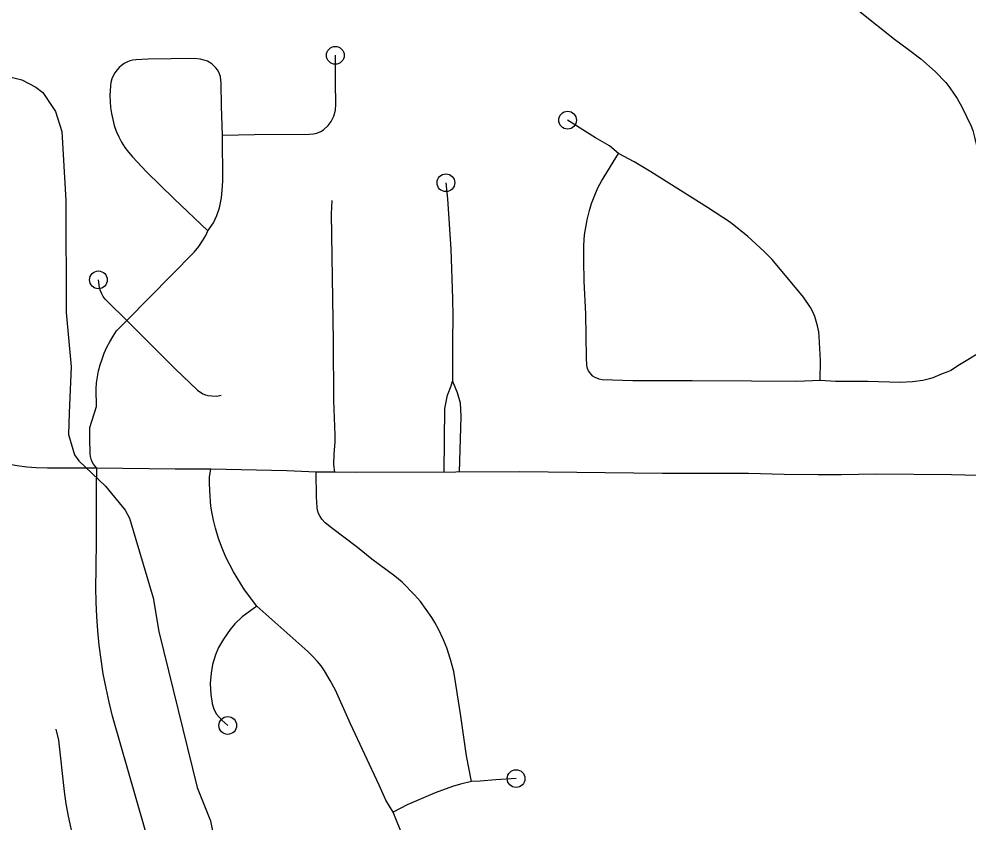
# Model space of a CAD drawing. Extents: x -19 to 366, y -4 to 359.
# Drawn here: x 146.741 to 147.247, y 192.788 to 193.217 of the extents above; entities that cross this region are included whole.
import ezdxf

# ---------------------------------------------------------------- set-up
doc = ezdxf.new("R2010")
doc.units = 0
for name, color, linetype in [('R_Striping', 7, 'Continuous'), ('R_Temp Easement', 7, 'Continuous'), ('Sheet Fence', 7, 'Continuous')]:
    doc.layers.add(name, color=color, linetype=linetype)

msp = doc.modelspace()

# ---------------------------------------------------------------- linework, layer by layer
at = {"layer": 'R_Striping'}
for points in [[(147.15847, 193.24538), (147.16817, 193.23709), (147.18932, 193.22065), (147.20759, 193.2061), (147.21519, 193.20058), (147.22169, 193.19558), (147.2294, 193.18881), (147.23497, 193.18293), (147.23709, 193.18013), (147.241, 193.17446), (147.24358, 193.17004), (147.24848, 193.15975), (147.24936, 193.15736), (147.25038, 193.15387), (147.25256, 193.14449), (147.25325, 193.14035), (147.25373, 193.13625), (147.25407, 193.13134), (147.25424, 193.11434)], [(146.84936, 193.15491), (146.86648, 193.15526), (146.89551, 193.15549), (146.89796, 193.15572), (146.89966, 193.15609), (146.90183, 193.15695), (146.90316, 193.15773), (146.90567, 193.16005), (146.90738, 193.16228), (146.90874, 193.165), (146.90959, 193.16824), (146.90981, 193.17145), (146.90956, 193.18299), (146.90955, 193.1975)], [(146.84936, 193.15491), (146.84881, 193.17032), (146.84866, 193.18245), (146.84826, 193.18618), (146.84746, 193.18851), (146.84676, 193.18975), (146.84587, 193.19089), (146.84367, 193.19301), (146.84131, 193.19434), (146.8377, 193.19552), (146.83431, 193.19584), (146.80971, 193.19545), (146.80323, 193.19512), (146.80158, 193.1949), (146.79993, 193.19448), (146.79839, 193.19387), (146.7969, 193.19308), (146.79553, 193.19211), (146.79426, 193.19099), (146.79316, 193.18972), (146.79205, 193.18823), (146.79115, 193.18661), (146.79044, 193.18489), (146.78993, 193.1831), (146.78965, 193.18126), (146.7894, 193.17615), (146.78945, 193.1729), (146.78969, 193.16965), (146.79016, 193.16642), (146.79083, 193.16324), (146.7917, 193.1601), (146.79277, 193.15703), (146.79409, 193.15405), (146.79562, 193.15118), (146.79736, 193.14842), (146.79928, 193.1458), (146.8014, 193.14333), (146.80883, 193.13548), (146.82366, 193.12098), (146.8416, 193.10402)], [(147.06044, 193.1451), (147.05565, 193.14919), (147.04823, 193.15345), (147.03338, 193.16294)], [(146.8416, 193.10402), (146.84467, 193.10829), (146.84633, 193.11212), (146.84777, 193.11626), (146.84885, 193.12155), (146.84929, 193.12556), (146.84955, 193.13048), (146.84936, 193.15491)], [(147.16799, 193.02418), (147.15557, 193.02372), (147.13143, 193.0238), (147.09985, 193.02406), (147.06816, 193.02411), (147.05188, 193.02455), (147.05016, 193.02486), (147.04801, 193.02577), (147.04682, 193.02655), (147.04568, 193.02767), (147.04444, 193.02942), (147.04398, 193.03062), (147.04369, 193.03235), (147.04341, 193.03622), (147.04301, 193.05965), (147.04228, 193.07712), (147.04199, 193.08814), (147.04201, 193.09628), (147.04241, 193.10184), (147.04385, 193.1099), (147.04496, 193.11478), (147.04613, 193.11847), (147.04817, 193.12382), (147.04973, 193.12724), (147.05148, 193.13045), (147.06044, 193.1451)], [(147.16799, 193.02418), (147.16819, 193.03479), (147.16752, 193.04772), (147.16723, 193.05011), (147.16659, 193.05341), (147.16514, 193.05834), (147.1641, 193.06077), (147.16279, 193.06316), (147.15915, 193.06865), (147.14242, 193.08869), (147.13819, 193.09298), (147.12938, 193.10093), (147.12489, 193.10475), (147.12014, 193.10832), (147.10794, 193.11632), (147.07772, 193.13537), (147.06879, 193.1407), (147.06044, 193.1451)], [(146.96851, 193.12959), (146.96936, 193.12106), (146.97104, 193.09428), (146.97209, 193.06788), (146.97217, 193.05831), (146.97194, 193.04536), (146.97201, 193.02378)], [(146.90921, 192.97534), (146.90876, 192.97926), (146.90897, 192.98512), (146.90947, 192.99131), (146.90953, 192.99498), (146.9088, 193.01357), (146.90864, 193.04517), (146.90741, 193.11311), (146.90779, 193.1201)], [(146.79837, 193.05621), (146.83434, 193.09267), (146.83669, 193.09562), (146.83876, 193.09867), (146.8405, 193.10146), (146.8416, 193.10402)], [(146.79837, 193.05621), (146.788, 193.06629), (146.78682, 193.06756), (146.78584, 193.06896), (146.78499, 193.07046), (146.78432, 193.07205), (146.78385, 193.07371), (146.78323, 193.07783)], [(146.78247, 192.97748), (146.78142, 192.97848), (146.78053, 192.97963), (146.77983, 192.98089), (146.77931, 192.98225), (146.77901, 192.98367), (146.77892, 192.98512), (146.77867, 192.99355), (146.77874, 192.99911), (146.78222, 193.01026), (146.78203, 193.01977), (146.78224, 193.02301), (146.78266, 193.02623), (146.7833, 193.02941), (146.78416, 193.03254), (146.7852, 193.0356), (146.78638, 193.03878), (146.78774, 193.04188), (146.7893, 193.04488), (146.79104, 193.04779), (146.79295, 193.05059), (146.79837, 193.05621)], [(146.79837, 193.05621), (146.8243, 193.03016), (146.836, 193.01902), (146.83885, 193.01715), (146.84036, 193.01655), (146.84163, 193.01625), (146.84362, 193.01599), (146.84628, 193.01587), (146.8487, 193.01644)], [(147.25875, 193.0428), (147.25434, 193.03979), (147.24232, 193.03255), (147.23776, 193.02958), (147.23606, 193.02876), (147.23308, 193.02772), (147.22812, 193.02566), (147.22634, 193.02508), (147.22272, 193.02423), (147.2172, 193.02343), (147.21065, 193.02321), (147.19339, 193.02359), (147.17627, 193.02363), (147.16799, 193.02418)], [(146.96762, 192.97528), (146.96787, 193.00933), (146.96938, 193.01636), (146.97126, 193.02139), (146.97201, 193.02378), (146.97453, 193.01787), (146.97603, 193.01222), (146.97641, 193.00493), (146.97553, 192.9753)], [(146.75604, 192.97742), (146.75004, 192.9776), (146.74498, 192.97802), (146.73996, 192.97866), (146.73496, 192.97954), (146.73001, 192.98063), (146.72509, 192.98194), (146.72026, 192.98348), (146.70412, 192.98926)], [(146.78247, 192.97748), (146.75604, 192.97742)], [(146.82854, 192.72648), (146.82563, 192.73253), (146.82294, 192.73867), (146.82043, 192.74489), (146.81811, 192.75119), (146.816, 192.75756), (146.79076, 192.84528), (146.7889, 192.85276), (146.78728, 192.86029), (146.78584, 192.86786), (146.78464, 192.87547), (146.78366, 192.88311), (146.78288, 192.89077), (146.78232, 192.89845), (146.782, 192.90615), (146.78188, 192.91385), (146.78199, 192.92364), (146.7822, 192.9397), (146.78223, 192.96706), (146.78247, 192.97748)], [(146.84311, 192.97689), (146.82417, 192.97687), (146.78247, 192.97748)], [(146.86766, 192.90392), (146.86114, 192.91265), (146.85529, 192.92218), (146.85112, 192.93007), (146.84918, 192.93482), (146.84729, 192.94006), (146.84567, 192.94542), (146.84454, 192.94981), (146.84363, 192.95424), (146.8432, 192.95725), (146.84256, 192.96536), (146.84237, 192.96992), (146.84248, 192.97285), (146.84311, 192.97689)], [(146.89929, 192.97538), (146.88373, 192.97607), (146.84311, 192.97689)], [(146.98212, 192.81046), (146.97951, 192.82419), (146.97623, 192.84654), (146.97265, 192.8691), (146.97096, 192.87556), (146.96898, 192.88173), (146.96726, 192.88598), (146.96458, 192.89169), (146.96263, 192.89527), (146.96098, 192.89791), (146.95493, 192.90638), (146.95179, 192.91004), (146.94514, 192.91675), (146.9413, 192.91999), (146.92898, 192.92903), (146.92136, 192.93518), (146.90755, 192.9456), (146.90405, 192.94843), (146.90232, 192.95022), (146.90137, 192.95174), (146.90063, 192.95341), (146.90011, 192.95502), (146.89983, 192.95651), (146.89942, 192.96226), (146.89929, 192.97538)], [(146.90921, 192.97534), (146.89929, 192.97538)], [(146.97375, 192.97528), (146.92073, 192.97522), (146.90921, 192.97534)], [(147.25223, 192.97358), (147.23799, 192.97386), (147.19776, 192.97426), (147.17923, 192.97386), (147.16689, 192.97389), (147.14888, 192.97414), (147.1298, 192.97469), (147.08397, 192.97464), (147.00776, 192.97549), (146.97375, 192.97528)], [(146.86766, 192.90392), (146.85994, 192.89827), (146.85605, 192.8946), (146.85346, 192.89157), (146.8499, 192.88627), (146.84733, 192.88184), (146.84565, 192.87793), (146.84414, 192.87294), (146.84326, 192.86825), (146.84284, 192.86265), (146.84308, 192.85684), (146.84392, 192.85203), (146.84481, 192.84909), (146.84614, 192.84641), (146.84896, 192.84325), (146.8522, 192.84036)], [(146.94041, 192.79415), (146.93643, 192.80052), (146.93285, 192.80856), (146.91766, 192.84116), (146.90957, 192.85911), (146.90685, 192.86441), (146.90381, 192.86941), (146.90193, 192.87207), (146.89997, 192.87444), (146.89744, 192.87723), (146.89486, 192.8798), (146.86766, 192.90392)], [(146.80624, 192.70948), (146.80167, 192.71481), (146.79741, 192.72036), (146.79372, 192.72571), (146.79027, 192.7312), (146.78704, 192.73682), (146.78405, 192.74258), (146.78127, 192.74838), (146.77875, 192.75429), (146.77644, 192.76028), (146.77434, 192.76637), (146.77038, 192.7791), (146.76872, 192.78553), (146.76727, 192.79203), (146.76608, 192.79857), (146.7651, 192.80514), (146.76206, 192.83249), (146.76077, 192.83839)], [(146.98212, 192.81046), (146.97634, 192.80906), (146.97209, 192.80782), (146.96269, 192.80447), (146.94782, 192.79804), (146.94041, 192.79415)], [(147.00592, 192.81204), (146.99512, 192.81141), (146.98683, 192.81065), (146.98212, 192.81046)], [(146.95013, 192.77161), (146.94591, 192.78044), (146.94041, 192.79415)]]:
    msp.add_lwpolyline(points, dxfattribs=at)
for centre in [(146.90955, 193.1975), (147.03338, 193.16294), (146.96851, 193.12959), (146.78323, 193.07783), (146.8522, 192.84036), (147.00592, 192.81204)]:
    msp.add_circle(centre, 0.00473, dxfattribs=at)
at = {"layer": 'R_Temp Easement'}
msp.add_lwpolyline([(146.72789, 193.188), (146.74232, 193.18452), (146.74993, 193.1806), (146.75356, 193.1776), (146.76028, 193.1676), (146.76378, 193.15682), (146.76581, 193.12004), (146.76596, 193.06049), (146.76867, 193.0315), (146.76756, 193.00703), (146.76728, 192.99545), (146.77041, 192.98467), (146.77271, 192.98147), (146.78704, 192.96793), (146.79757, 192.95512), (146.79989, 192.95078), (146.81238, 192.9084), (146.81538, 192.89041), (146.83582, 192.80732), (146.84298, 192.78955), (146.85051, 192.75282)], dxfattribs=at)
at = {"layer": 'Sheet Fence'}
for points in [[(154.11585, 1.87092), (153.9063, 10.48743), (153.69602, 19.10409), (153.48501, 27.72087), (153.27327, 36.3378), (153.0608, 44.95486), (152.84759, 53.57206), (152.63366, 62.1894), (152.419, 70.80688), (152.20362, 79.42449), (151.98751, 88.04225), (151.77068, 96.66014), (151.55312, 105.27817), (151.33484, 113.89634), (151.11584, 122.51465), (150.89612, 131.13311), (150.67568, 139.7517), (150.45452, 148.37043), (150.23264, 156.98931), (150.01005, 165.60832), (149.78674, 174.22748), (149.56272, 182.84677), (149.33799, 191.46621), (149.11254, 200.0858), (148.88638, 208.70552), (148.65952, 217.32539), (148.43194, 225.9454), (148.20366, 234.56555), (147.97466, 243.18584), (147.74497, 251.80628), (147.51457, 260.42687), (147.28346, 269.04759), (147.05165, 277.66846), (146.81914, 286.28948), (146.58593, 294.91064), (146.35202, 303.53194), (146.11742, 312.15339), (145.88211, 320.77499), (145.64611, 329.39673), (145.40941, 338.01861), (145.17202, 346.64065)], [(146.77834, 1.69699), (146.57878, 10.31313), (146.37852, 18.92942), (146.17757, 27.54584), (145.97591, 36.16241), (145.77356, 44.77911), (145.57052, 53.39596), (145.36679, 62.01295), (145.16236, 70.63008), (144.95724, 79.24735), (144.75142, 87.86477), (144.54492, 96.48232), (144.33773, 105.10002), (144.12986, 113.71787), (143.92129, 122.33585), (143.71204, 130.95398), (143.5021, 139.57225), (143.29148, 148.19067), (143.08018, 156.80923), (142.8682, 165.42794), (142.65553, 174.04679), (142.44218, 182.66579), (142.22816, 191.28493), (142.01345, 199.90421), (141.79807, 208.52365), (141.58202, 217.14322), (141.36528, 225.76295), (141.14788, 234.38282), (140.9298, 243.00284), (140.71105, 251.623), (140.49162, 260.24332), (140.27153, 268.86377), (140.05077, 277.48438), (139.82934, 286.10514), (139.60724, 294.72604), (139.38447, 303.34709), (139.16105, 311.96829), (138.93695, 320.58964), (138.7122, 329.21114), (138.48678, 337.83278), (138.2607, 346.45458)], [(0, 189.51617), (7.11214, 189.52059), (14.22427, 189.53386), (21.33637, 189.55597), (28.44845, 189.58693), (35.56048, 189.62672), (42.67245, 189.67537), (49.78436, 189.73285), (56.89619, 189.79918), (64.00793, 189.87436), (71.11958, 189.95838), (78.23111, 190.05124), (85.34253, 190.15294), (92.45381, 190.26349), (99.56495, 190.38288), (106.67593, 190.51112), (113.78675, 190.6482), (120.89739, 190.79412), (128.00785, 190.94888), (135.11811, 191.11248), (142.22816, 191.28493), (149.33799, 191.46621), (156.44759, 191.65634), (163.55694, 191.85531), (170.66605, 192.06312), (177.77489, 192.27977), (184.88345, 192.50526), (191.99173, 192.73959), (199.09971, 192.98276), (206.20739, 193.23477), (213.31474, 193.49561), (220.42177, 193.7653), (227.52845, 194.04382), (234.63479, 194.33118), (241.74076, 194.62738), (248.84635, 194.93241), (255.95157, 195.24628), (263.05638, 195.56898), (270.16079, 195.90052), (277.26478, 196.24089), (284.36834, 196.5901), (291.47147, 196.94814), (298.57414, 197.31501), (305.67635, 197.69072), (312.77809, 198.07525), (319.87934, 198.46862), (326.9801, 198.87082), (334.08035, 199.28185), (341.18009, 199.7017)]]:
    msp.add_spline(points, degree=3, dxfattribs=at)

doc.saveas('drawing.dxf')
